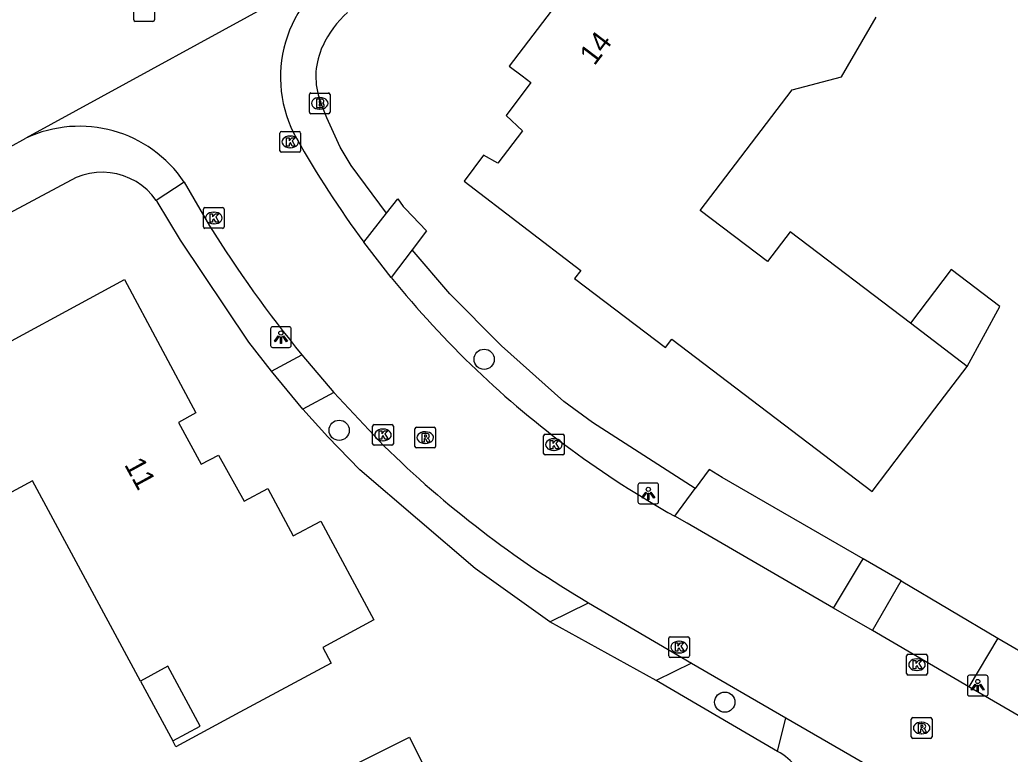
# Model space of a CAD drawing. Extents: x 157321 to 158827, y 386650 to 388532.
# Drawn here: x 158276.53 to 158324.31, y 387193.96 to 387229.39 of the extents above; entities that cross this region are included whole.
import ezdxf

# ---------------------------------------------------------------- set-up
doc = ezdxf.new("R2010")
doc.units = 0
for name, color, linetype in [('IMGEO_Berm_groen', 7, 'Continuous'), ('IMGEO_Boom', 7, 'Continuous'), ('IMGEO_Brandkraan', 7, 'Continuous'), ('IMGEO_Kolk', 7, 'Continuous'), ('IMGEO_Lichtpunt', 7, 'Continuous'), ('IMGEO_Pand', 7, 'Continuous'), ('IMGEO_Pand_nummerreeks', 7, 'Continuous'), ('IMGEO_Pand_overbouw', 7, 'Continuous'), ('IMGEO_Rijbaan_lokaal_gesloten', 7, 'Continuous'), ('IMGEO_Rijbaan_lokaal_open', 7, 'Continuous'), ('IMGEO_Rioolput', 7, 'Continuous'), ('IMGEO_Voetpad_open', 7, 'Continuous')]:
    doc.layers.add(name, color=color, linetype=linetype)

msp = doc.modelspace()

# ---------------------------------------------------------------- linework, layer by layer
at = {"layer": 'IMGEO_Berm_groen'}
for points in [[(158294.224, 387220.057), (158292.519, 387222.364), (158291.985, 387223.242), (158291.341, 387224.654), (158291.143, 387225.132), (158290.972, 387225.615)], [(158283.108, 387220.675), (158282.903, 387220.937), (158282.671, 387221.177), (158282.416, 387221.392), (158282.14, 387221.578), (158281.845, 387221.735), (158281.536, 387221.86), (158281.216, 387221.952), (158280.888, 387222.01), (158280.555, 387222.034), (158280.222, 387222.022), (158279.892, 387221.976), (158279.568, 387221.896), (158279.255, 387221.782), (158277.387, 387220.783), (158271.208, 387217.478)], [(158284.463, 387221.549), (158283.108, 387220.675)], [(158288.667, 387212.432), (158287.586, 387213.831), (158284.287, 387218.76), (158283.149, 387220.614), (158283.108, 387220.675)], [(158309.107, 387206.769), (158304.167, 387209.963), (158302.769, 387210.972), (158299.768, 387213.664), (158299.716, 387213.71), (158297.283, 387216.174), (158295.455, 387218.285)], [(158302.101, 387200.346), (158298.505, 387202.921), (158292.929, 387207.669), (158291.383, 387209.274), (158290.189, 387210.605)], [(158319.049, 387202.329), (158317.221, 387203.388)], [(158323.719, 387199.557), (158338.774, 387190.807)], [(158313.086, 387194.091), (158307.235, 387197.515)]]:
    msp.add_lwpolyline(points, dxfattribs=at)
for centre, radius, start, end in [((158295.556, 387226.123), 4.841, 131.5397, 155.7586), ((158294.225, 387226.648), 3.414, 154.6304, 197.6227)]:
    msp.add_arc(centre, radius, start, end, dxfattribs=at)
at = {"layer": 'IMGEO_Boom'}
for centre in [(158298.932, 387213.009), (158291.937, 387209.583), (158310.541, 387196.469)]:
    msp.add_circle(centre, 0.489, dxfattribs=at)
at = {"layer": 'IMGEO_Brandkraan'}
for p, q in [((158290.499, 387224.929), (158290.499, 387225.781)), ((158290.574, 387225.855), (158291.426, 387225.855)), ((158290.987, 387225.635), (158291.012, 387225.635)), ((158291.5, 387225.781), (158291.5, 387224.929)), ((158291.01, 387225.075), (158290.985, 387225.075)), ((158291.426, 387224.855), (158290.574, 387224.855))]:
    msp.add_line(p, q, dxfattribs=at)
for points in [[(158290.499, 387224.929), (158290.499, 387225.781)], [(158290.574, 387225.855), (158291.426, 387225.855)], [(158290.847, 387225.555), (158290.847, 387225.155), (158291.06, 387225.155)], [(158291.078, 387225.555), (158290.847, 387225.555)], [(158291.026, 387225.474), (158290.972, 387225.474), (158290.972, 387225.398)], [(158290.972, 387225.398), (158291.025, 387225.398)], [(158291.5, 387225.781), (158291.5, 387224.929)], [(158291.034, 387225.322), (158290.972, 387225.322), (158290.972, 387225.241)], [(158290.972, 387225.241), (158291.034, 387225.241)], [(158291.426, 387224.855), (158290.574, 387224.855)]]:
    msp.add_lwpolyline(points, dxfattribs=at)
for centre, radius, start, end in [((158290.576, 387225.779), 0.0765, 91.552, 178.448), ((158290.576, 387225.779), 0.0765, 91.552, 178.448), ((158291.027, 387225.436), 0.0379, 267.8285, 90.9355), ((158291.082, 387225.41), 0.145, 59.4692, 91.5367), ((158291.107, 387225.457), 0.0922, 285.5137, 58.1501), ((158291.424, 387225.779), 0.0765, 1.552, 88.448), ((158291.424, 387225.779), 0.0765, 1.552, 88.448), ((158290.576, 387224.931), 0.0765, 181.552, 268.448), ((158290.576, 387224.931), 0.0765, 181.552, 268.448), ((158291.035, 387225.281), 0.0404, 269.8759, 90.5077), ((158291.066, 387225.406), 0.251, 268.6676, 293.5347), ((158291.112, 387225.265), 0.105, 301.3115, 78.989), ((158291.424, 387224.931), 0.0765, 271.552, 358.448), ((158291.424, 387224.931), 0.0765, 271.552, 358.448)]:
    msp.add_arc(centre, radius, start, end, dxfattribs=at)
for centre, major_axis, ratio, start_param, end_param in [((158290.986, 387225.355), (-0.387, 0.002), 0.722429, 4.712389, 7.853982), ((158291.011, 387225.355), (-0.39, 0.002), 0.717154, 1.570796, 4.712389)]:
    msp.add_ellipse(centre, major_axis=major_axis, ratio=ratio, start_param=start_param, end_param=end_param, dxfattribs=at)
at = {"layer": 'IMGEO_Kolk'}
for p, q in [((158289.152, 387223.997), (158290.004, 387223.997)), ((158289.077, 387223.071), (158289.077, 387223.923)), ((158289.565, 387223.777), (158289.59, 387223.777)), ((158290.078, 387223.923), (158290.078, 387223.071)), ((158290.004, 387222.997), (158289.152, 387222.997)), ((158289.588, 387223.217), (158289.563, 387223.217)), ((158285.389, 387219.401), (158285.389, 387220.253)), ((158285.464, 387220.327), (158286.316, 387220.327)), ((158286.39, 387220.253), (158286.39, 387219.401)), ((158285.877, 387220.107), (158285.902, 387220.107)), ((158286.316, 387219.327), (158285.464, 387219.327)), ((158285.9, 387219.547), (158285.875, 387219.547)), ((158293.55, 387208.935), (158293.55, 387209.787)), ((158293.625, 387209.861), (158294.477, 387209.861)), ((158294.038, 387209.641), (158294.063, 387209.641)), ((158294.551, 387209.787), (158294.551, 387208.935)), ((158301.799, 387208.468), (158301.799, 387209.32)), ((158301.874, 387209.394), (158302.726, 387209.394)), ((158302.287, 387209.174), (158302.312, 387209.174)), ((158302.8, 387209.32), (158302.8, 387208.468)), ((158294.477, 387208.861), (158293.625, 387208.861)), ((158294.061, 387209.081), (158294.036, 387209.081)), ((158302.726, 387208.394), (158301.874, 387208.394)), ((158302.31, 387208.614), (158302.285, 387208.614)), ((158307.91, 387199.625), (158308.762, 387199.625)), ((158307.835, 387198.699), (158307.835, 387199.551)), ((158308.323, 387199.405), (158308.348, 387199.405)), ((158308.836, 387199.551), (158308.836, 387198.699)), ((158308.762, 387198.625), (158307.91, 387198.625)), ((158308.346, 387198.845), (158308.321, 387198.845)), ((158319.313, 387197.851), (158319.313, 387198.703)), ((158319.388, 387198.777), (158320.24, 387198.777)), ((158320.314, 387198.703), (158320.314, 387197.851)), ((158319.801, 387198.557), (158319.826, 387198.557)), ((158320.24, 387197.777), (158319.388, 387197.777)), ((158319.824, 387197.997), (158319.799, 387197.997))]:
    msp.add_line(p, q, dxfattribs=at)
for points in [[(158289.152, 387223.997), (158290.004, 387223.997)], [(158289.077, 387223.071), (158289.077, 387223.923)], [(158289.398, 387223.697), (158289.521, 387223.697), (158289.521, 387223.546), (158289.651, 387223.697), (158289.815, 387223.697), (158289.669, 387223.546), (158289.822, 387223.297), (158289.67, 387223.297), (158289.585, 387223.461), (158289.521, 387223.394), (158289.521, 387223.297), (158289.398, 387223.297), (158289.398, 387223.697)], [(158290.078, 387223.923), (158290.078, 387223.071)], [(158290.004, 387222.997), (158289.152, 387222.997)], [(158285.389, 387219.401), (158285.389, 387220.253)], [(158285.464, 387220.327), (158286.316, 387220.327)], [(158286.39, 387220.253), (158286.39, 387219.401)], [(158285.71, 387220.027), (158285.833, 387220.027), (158285.833, 387219.876), (158285.963, 387220.027), (158286.127, 387220.027), (158285.981, 387219.876), (158286.134, 387219.627), (158285.982, 387219.627), (158285.897, 387219.791), (158285.833, 387219.724), (158285.833, 387219.627), (158285.71, 387219.627), (158285.71, 387220.027)], [(158286.316, 387219.327), (158285.464, 387219.327)], [(158293.55, 387208.935), (158293.55, 387209.787)], [(158293.625, 387209.861), (158294.477, 387209.861)], [(158294.551, 387209.787), (158294.551, 387208.935)], [(158293.871, 387209.561), (158293.994, 387209.561), (158293.994, 387209.41), (158294.124, 387209.561), (158294.288, 387209.561), (158294.142, 387209.41), (158294.295, 387209.161), (158294.143, 387209.161), (158294.058, 387209.325), (158293.994, 387209.258), (158293.994, 387209.161), (158293.871, 387209.161), (158293.871, 387209.561)], [(158301.799, 387208.468), (158301.799, 387209.32)], [(158301.874, 387209.394), (158302.726, 387209.394)], [(158302.8, 387209.32), (158302.8, 387208.468)], [(158294.477, 387208.861), (158293.625, 387208.861)], [(158302.12, 387209.094), (158302.243, 387209.094), (158302.243, 387208.943), (158302.373, 387209.094), (158302.537, 387209.094), (158302.391, 387208.943), (158302.544, 387208.694), (158302.392, 387208.694), (158302.307, 387208.858), (158302.243, 387208.791), (158302.243, 387208.694), (158302.12, 387208.694), (158302.12, 387209.094)], [(158302.726, 387208.394), (158301.874, 387208.394)], [(158307.91, 387199.625), (158308.762, 387199.625)], [(158307.835, 387198.699), (158307.835, 387199.551)], [(158308.156, 387199.325), (158308.279, 387199.325), (158308.279, 387199.174), (158308.409, 387199.325), (158308.573, 387199.325), (158308.427, 387199.174), (158308.58, 387198.925), (158308.428, 387198.925), (158308.343, 387199.089), (158308.279, 387199.022), (158308.279, 387198.925), (158308.156, 387198.925), (158308.156, 387199.325)], [(158308.836, 387199.551), (158308.836, 387198.699)], [(158308.762, 387198.625), (158307.91, 387198.625)], [(158319.313, 387197.851), (158319.313, 387198.703)], [(158319.388, 387198.777), (158320.24, 387198.777)], [(158320.314, 387198.703), (158320.314, 387197.851)], [(158319.634, 387198.477), (158319.757, 387198.477), (158319.757, 387198.326), (158319.887, 387198.477), (158320.051, 387198.477), (158319.905, 387198.326), (158320.058, 387198.077), (158319.906, 387198.077), (158319.821, 387198.241), (158319.757, 387198.174), (158319.757, 387198.077), (158319.634, 387198.077), (158319.634, 387198.477)], [(158320.24, 387197.777), (158319.388, 387197.777)]]:
    msp.add_lwpolyline(points, dxfattribs=at)
for centre, start, end in [((158289.154, 387223.921), 91.552, 178.448), ((158289.154, 387223.921), 91.552, 178.448), ((158290.002, 387223.921), 1.552, 88.448), ((158290.002, 387223.921), 1.552, 88.448), ((158289.154, 387223.073), 181.552, 268.448), ((158289.154, 387223.073), 181.552, 268.448), ((158290.002, 387223.073), 271.552, 358.448), ((158290.002, 387223.073), 271.552, 358.448), ((158285.466, 387220.251), 91.552, 178.448), ((158285.466, 387220.251), 91.552, 178.448), ((158286.314, 387220.251), 1.552, 88.448), ((158286.314, 387220.251), 1.552, 88.448), ((158285.466, 387219.403), 181.552, 268.448), ((158285.466, 387219.403), 181.552, 268.448), ((158286.314, 387219.403), 271.552, 358.448), ((158286.314, 387219.403), 271.552, 358.448), ((158293.627, 387209.785), 91.552, 178.448), ((158293.627, 387209.785), 91.552, 178.448), ((158294.475, 387209.785), 1.552, 88.448), ((158294.475, 387209.785), 1.552, 88.448), ((158301.876, 387209.318), 91.552, 178.448), ((158301.876, 387209.318), 91.552, 178.448), ((158302.724, 387209.318), 1.552, 88.448), ((158302.724, 387209.318), 1.552, 88.448), ((158293.627, 387208.937), 181.552, 268.448), ((158293.627, 387208.937), 181.552, 268.448), ((158294.475, 387208.937), 271.552, 358.448), ((158294.475, 387208.937), 271.552, 358.448), ((158301.876, 387208.47), 181.552, 268.448), ((158301.876, 387208.47), 181.552, 268.448), ((158302.724, 387208.47), 271.552, 358.448), ((158302.724, 387208.47), 271.552, 358.448), ((158307.912, 387199.549), 91.552, 178.448), ((158307.912, 387199.549), 91.552, 178.448), ((158308.76, 387199.549), 1.552, 88.448), ((158308.76, 387199.549), 1.552, 88.448), ((158307.912, 387198.701), 181.552, 268.448), ((158307.912, 387198.701), 181.552, 268.448), ((158308.76, 387198.701), 271.552, 358.448), ((158308.76, 387198.701), 271.552, 358.448), ((158319.39, 387198.701), 91.552, 178.448), ((158319.39, 387198.701), 91.552, 178.448), ((158320.238, 387198.701), 1.552, 88.448), ((158320.238, 387198.701), 1.552, 88.448), ((158319.39, 387197.853), 181.552, 268.448), ((158319.39, 387197.853), 181.552, 268.448), ((158320.238, 387197.853), 271.552, 358.448), ((158320.238, 387197.853), 271.552, 358.448)]:
    msp.add_arc(centre, 0.0765, start, end, dxfattribs=at)
for centre, major_axis, ratio, start_param, end_param in [((158289.564, 387223.497), (-0.387, 0.002), 0.722429, 4.712389, 7.853982), ((158289.589, 387223.497), (-0.39, 0.002), 0.717154, 1.570796, 4.712389), ((158285.876, 387219.827), (-0.387, 0.002), 0.722429, 4.712389, 7.853982), ((158285.901, 387219.827), (-0.39, 0.002), 0.717154, 1.570796, 4.712389), ((158294.037, 387209.361), (-0.387, 0.002), 0.722429, 4.712389, 7.853982), ((158294.062, 387209.361), (-0.39, 0.002), 0.717154, 1.570796, 4.712389), ((158302.286, 387208.894), (-0.387, 0.002), 0.722429, 4.712389, 7.853982), ((158302.311, 387208.894), (-0.39, 0.002), 0.717154, 1.570796, 4.712389), ((158308.322, 387199.125), (-0.387, 0.002), 0.722429, 4.712389, 7.853982), ((158308.347, 387199.125), (-0.39, 0.002), 0.717154, 1.570796, 4.712389), ((158319.8, 387198.277), (-0.387, 0.002), 0.722429, 4.712389, 7.853982), ((158319.825, 387198.277), (-0.39, 0.002), 0.717154, 1.570796, 4.712389)]:
    msp.add_ellipse(centre, major_axis=major_axis, ratio=ratio, start_param=start_param, end_param=end_param, dxfattribs=at)
at = {"layer": 'IMGEO_Lichtpunt'}
for p, q in [((158288.627, 387214.481), (158288.627, 387213.674)), ((158288.627, 387214.481), (158288.627, 387213.674)), ((158289.529, 387214.576), (158288.721, 387214.576)), ((158289.529, 387214.576), (158288.721, 387214.576)), ((158289.623, 387213.674), (158289.623, 387214.481)), ((158289.623, 387213.674), (158289.623, 387214.481)), ((158288.721, 387213.58), (158289.529, 387213.58)), ((158288.721, 387213.58), (158289.529, 387213.58)), ((158306.352, 387206.939), (158306.352, 387206.132)), ((158306.352, 387206.939), (158306.352, 387206.132)), ((158307.254, 387207.034), (158306.446, 387207.034)), ((158307.254, 387207.034), (158306.446, 387207.034)), ((158307.348, 387206.132), (158307.348, 387206.939)), ((158307.348, 387206.132), (158307.348, 387206.939)), ((158306.446, 387206.038), (158307.254, 387206.038)), ((158306.446, 387206.038), (158307.254, 387206.038)), ((158322.248, 387197.669), (158322.248, 387196.862)), ((158322.248, 387197.669), (158322.248, 387196.862)), ((158323.15, 387197.764), (158322.342, 387197.764)), ((158323.15, 387197.764), (158322.342, 387197.764)), ((158323.244, 387196.862), (158323.244, 387197.669)), ((158323.244, 387196.862), (158323.244, 387197.669)), ((158322.342, 387196.768), (158323.15, 387196.768)), ((158322.342, 387196.768), (158323.15, 387196.768))]:
    msp.add_line(p, q, dxfattribs=at)
for points in [[(158289.001, 387214.145), (158289.04, 387214.117), (158288.852, 387213.855), (158288.814, 387213.882), (158289.001, 387214.145)], [(158289.103, 387214.097), (158289.15, 387214.097), (158289.15, 387213.775), (158289.103, 387213.775), (158289.103, 387214.097)], [(158289.213, 387214.117), (158289.251, 387214.144), (158289.438, 387213.882), (158289.399, 387213.854), (158289.213, 387214.117)], [(158306.726, 387206.603), (158306.765, 387206.575), (158306.577, 387206.313), (158306.539, 387206.34), (158306.726, 387206.603)], [(158306.828, 387206.555), (158306.875, 387206.555), (158306.875, 387206.233), (158306.828, 387206.233), (158306.828, 387206.555)], [(158306.938, 387206.575), (158306.976, 387206.602), (158307.163, 387206.34), (158307.124, 387206.312), (158306.938, 387206.575)], [(158322.622, 387197.333), (158322.661, 387197.305), (158322.473, 387197.043), (158322.435, 387197.07), (158322.622, 387197.333)], [(158322.724, 387197.285), (158322.771, 387197.285), (158322.771, 387196.963), (158322.724, 387196.963), (158322.724, 387197.285)], [(158322.834, 387197.305), (158322.872, 387197.332), (158323.059, 387197.07), (158323.02, 387197.042), (158322.834, 387197.305)]]:
    msp.add_lwpolyline(points, dxfattribs=at)
for centre in [(158289.126, 387214.279), (158306.851, 387206.737), (158322.747, 387197.467)]:
    msp.add_circle(centre, 0.0994, dxfattribs=at)
for centre, start, end in [((158288.721, 387214.481), 90, 180), ((158288.721, 387214.481), 90, 180), ((158289.529, 387214.481), 0, 90), ((158289.529, 387214.481), 0, 90), ((158288.721, 387213.674), 180, 270), ((158288.721, 387213.674), 180, 270), ((158289.529, 387213.674), 270, 0), ((158289.529, 387213.674), 270, 360), ((158306.446, 387206.939), 90, 180), ((158306.446, 387206.939), 90, 180), ((158307.254, 387206.939), 0, 90), ((158307.254, 387206.939), 0, 90), ((158306.446, 387206.132), 180, 270), ((158306.446, 387206.132), 180, 270), ((158307.254, 387206.132), 270, 0), ((158307.254, 387206.132), 270, 360), ((158322.342, 387197.669), 90, 180), ((158322.342, 387197.669), 90, 180), ((158323.15, 387197.669), 0, 90), ((158323.15, 387197.669), 0, 90), ((158322.342, 387196.862), 180, 270), ((158322.342, 387196.862), 180, 270), ((158323.15, 387196.862), 270, 0), ((158323.15, 387196.862), 270, 360)]:
    msp.add_arc(centre, 0.0946, start, end, dxfattribs=at)
at = {"layer": 'IMGEO_Pand'}
for points in [[(158304.027, 387232.258), (158300.143, 387227.157), (158300.769, 387226.681), (158301.183, 387226.366), (158299.99, 387224.776), (158300.778, 387224.036), (158299.596, 387222.467), (158298.904, 387222.859), (158297.969, 387221.595), (158303.6, 387217.293), (158303.288, 387216.899), (158307.677, 387213.574), (158307.979, 387213.979), (158317.649, 387206.633), (158320.674, 387210.615), (158322.234, 387212.669)], [(158319.494, 387214.75), (158313.69, 387219.159), (158312.601, 387217.726), (158309.355, 387220.192), (158313.784, 387226.008), (158316.179, 387226.633), (158317.848, 387229.521)], [(158322.234, 387212.669), (158323.804, 387215.553), (158321.457, 387217.335), (158319.494, 387214.75)], [(158273.855, 387212.682), (158281.576, 387216.855), (158285.019, 387210.428), (158284.179, 387209.962), (158285.278, 387207.944), (158286.113, 387208.382), (158287.346, 387206.157), (158288.49, 387206.774), (158289.725, 387204.485), (158291.046, 387205.197), (158293.61, 387200.442), (158291.142, 387199.112), (158291.551, 387198.354), (158287.15, 387195.982), (158284.059, 387194.315), (158283.907, 387194.597)], [(158322.234, 387212.669), (158319.494, 387214.75)], [(158283.907, 387194.597), (158285.227, 387195.309), (158283.669, 387198.2), (158282.348, 387197.488), (158277.142, 387207.147), (158271.942, 387204.344)], [(158279.534, 387186.873), (158290.863, 387192.544), (158295.334, 387194.782), (158297.862, 387189.723), (158298.483, 387190.021), (158304.113, 387178.761), (158299.643, 387176.513), (158300.944, 387173.926), (158296.477, 387171.68), (158295.859, 387171.369), (158294.322, 387174.367), (158295.839, 387175.175), (158291.773, 387183.298), (158283.417, 387179.115), (158279.534, 387186.873)]]:
    msp.add_lwpolyline(points, dxfattribs=at)
at = {"layer": 'IMGEO_Pand_overbouw'}
msp.add_lwpolyline([(158283.907, 387194.597), (158285.227, 387195.309), (158283.669, 387198.2), (158282.348, 387197.488)], close=True, dxfattribs=at)
at = {"layer": 'IMGEO_Rijbaan_lokaal_gesloten'}
for points in [[(158292.29, 387231.943), (158291.11, 387231.501), (158276.823, 387223.671)], [(158269.87, 387219.943), (158276.06, 387223.262), (158276.823, 387223.671)], [(158284.463, 387221.549), (158285.688, 387219.454)], [(158294.448, 387216.955), (158293.128, 387218.658)], [(158290.133, 387213.226), (158291.687, 387211.401)], [(158291.687, 387211.401), (158294.097, 387208.841)], [(158315.791, 387200.999), (158308.725, 387205.097), (158308.124, 387205.443)], [(158303.972, 387201.262), (158308.937, 387198.352)], [(158317.674, 387199.931), (158315.791, 387200.999)], [(158322.315, 387197.205), (158317.674, 387199.931)], [(158308.937, 387198.352), (158313.493, 387195.716)], [(158337.433, 387188.422), (158322.315, 387197.205)], [(158313.493, 387195.716), (158326.862, 387187.971)]]:
    msp.add_lwpolyline(points, dxfattribs=at)
for centre, radius, start, end in [((158295.144, 387226.623), 6.037, 118.2139, 209.2944), ((158279.411, 387218.174), 6.076, 33.7461, 115.2087), ((158331.874, 387247.338), 48.206, 209.4069, 216.5097), ((158335.727, 387250.467), 58.87, 211.78984, 219.242), ((158331.888, 387247.363), 48.233, 219.0825, 226.2968), ((158331.03, 387246.511), 47.024, 226.3354, 240.8489), ((158329.427, 387244.652), 50.305, 225.3868, 239.6012)]:
    msp.add_arc(centre, radius, start, end, dxfattribs=at)
at = {"layer": 'IMGEO_Rijbaan_lokaal_open'}
msp.add_lwpolyline([(158313.086, 387194.091), (158313.493, 387195.716)], dxfattribs=at)
msp.add_arc((158311.777, 387191.599), 2.814, 325.1929, 62.2867, dxfattribs=at)
at = {"layer": 'IMGEO_Rioolput'}
for p, q in [((158282.025, 387229.386), (158282.025, 387230.238)), ((158283.026, 387230.238), (158283.026, 387229.386)), ((158282.952, 387229.312), (158282.1, 387229.312)), ((158295.591, 387208.806), (158295.591, 387209.658)), ((158295.666, 387209.732), (158296.518, 387209.732)), ((158296.592, 387209.658), (158296.592, 387208.806)), ((158296.079, 387209.512), (158296.104, 387209.512)), ((158296.518, 387208.732), (158295.666, 387208.732)), ((158296.102, 387208.952), (158296.077, 387208.952)), ((158319.539, 387194.796), (158319.539, 387195.648)), ((158319.614, 387195.722), (158320.466, 387195.722)), ((158320.027, 387195.502), (158320.052, 387195.502)), ((158320.54, 387195.648), (158320.54, 387194.796)), ((158320.05, 387194.942), (158320.025, 387194.942)), ((158320.466, 387194.722), (158319.614, 387194.722))]:
    msp.add_line(p, q, dxfattribs=at)
for points in [[(158282.025, 387229.386), (158282.025, 387230.238)], [(158283.026, 387230.238), (158283.026, 387229.386)], [(158282.952, 387229.312), (158282.1, 387229.312)], [(158295.591, 387208.806), (158295.591, 387209.658)], [(158295.666, 387209.732), (158296.518, 387209.732)], [(158296.592, 387209.658), (158296.592, 387208.806)], [(158296.18, 387209.43), (158295.928, 387209.432), (158295.928, 387209.032)], [(158295.928, 387209.032), (158296.052, 387209.032), (158296.052, 387209.194), (158296.063, 387209.194)], [(158296.106, 387209.351), (158296.052, 387209.351), (158296.052, 387209.27)], [(158296.052, 387209.27), (158296.104, 387209.27)], [(158296.11, 387209.165), (158296.181, 387209.032), (158296.321, 387209.032), (158296.256, 387209.158)], [(158296.518, 387208.732), (158295.666, 387208.732)], [(158319.539, 387194.796), (158319.539, 387195.648)], [(158319.614, 387195.722), (158320.466, 387195.722)], [(158320.128, 387195.42), (158319.876, 387195.422), (158319.876, 387195.022)], [(158320.054, 387195.341), (158320, 387195.341), (158320, 387195.26)], [(158320.54, 387195.648), (158320.54, 387194.796)], [(158319.876, 387195.022), (158320, 387195.022), (158320, 387195.184), (158320.011, 387195.184)], [(158320, 387195.26), (158320.052, 387195.26)], [(158320.058, 387195.155), (158320.129, 387195.022), (158320.269, 387195.022), (158320.204, 387195.148)], [(158320.466, 387194.722), (158319.614, 387194.722)]]:
    msp.add_lwpolyline(points, dxfattribs=at)
for centre, radius, start, end in [((158282.102, 387229.388), 0.0765, 181.552, 268.448), ((158282.102, 387229.388), 0.0765, 181.552, 268.448), ((158282.95, 387229.388), 0.0765, 271.552, 358.448), ((158282.95, 387229.388), 0.0765, 271.552, 358.448), ((158295.668, 387209.656), 0.0765, 91.552, 178.448), ((158295.668, 387209.656), 0.0765, 91.552, 178.448), ((158296.516, 387209.656), 0.0765, 1.552, 88.448), ((158296.516, 387209.656), 0.0765, 1.552, 88.448), ((158296.062, 387209.141), 0.0533, 26.0293, 88.6989), ((158296.088, 387209.459), 0.19, 274.7715, 282.9687), ((158296.112, 387209.255), 0.0964, 77.0061, 93.1865), ((158296.126, 387209.312), 0.0378, 276.6634, 79.6772), ((158296.179, 387209.32), 0.109, 350.3612, 89.416), ((158296.177, 387209.32), 0.112, 277.5842, 350.9817), ((158296.161, 387209.105), 0.108, 29.5134, 73.7905), ((158295.668, 387208.808), 0.0765, 181.552, 268.448), ((158295.668, 387208.808), 0.0765, 181.552, 268.448), ((158296.516, 387208.808), 0.0765, 271.552, 358.448), ((158296.516, 387208.808), 0.0765, 271.552, 358.448), ((158319.616, 387195.646), 0.0765, 91.552, 178.448), ((158319.616, 387195.646), 0.0765, 91.552, 178.448), ((158320.06, 387195.245), 0.0964, 77.0061, 93.1865), ((158320.074, 387195.302), 0.0378, 276.6634, 79.6772), ((158320.127, 387195.31), 0.109, 350.3612, 89.416), ((158320.125, 387195.31), 0.112, 277.5842, 350.9817), ((158320.464, 387195.646), 0.0765, 1.552, 88.448), ((158320.464, 387195.646), 0.0765, 1.552, 88.448), ((158320.01, 387195.131), 0.0533, 26.0293, 88.6989), ((158320.036, 387195.449), 0.19, 274.7715, 282.9687), ((158320.109, 387195.095), 0.108, 29.5134, 73.7905), ((158319.616, 387194.798), 0.0765, 181.552, 268.448), ((158319.616, 387194.798), 0.0765, 181.552, 268.448), ((158320.464, 387194.798), 0.0765, 271.552, 358.448), ((158320.464, 387194.798), 0.0765, 271.552, 358.448)]:
    msp.add_arc(centre, radius, start, end, dxfattribs=at)
for centre, major_axis, ratio, start_param, end_param in [((158296.078, 387209.232), (-0.387, 0.002), 0.722429, 4.712389, 7.853982), ((158296.103, 387209.232), (-0.39, 0.002), 0.717154, 1.570796, 4.712389), ((158320.026, 387195.222), (-0.387, 0.002), 0.722429, 4.712389, 7.853982), ((158320.051, 387195.222), (-0.39, 0.002), 0.717154, 1.570796, 4.712389)]:
    msp.add_ellipse(centre, major_axis=major_axis, ratio=ratio, start_param=start_param, end_param=end_param, dxfattribs=at)
at = {"layer": 'IMGEO_Voetpad_open'}
for points in [[(158294.224, 387220.057), (158294.768, 387220.755), (158295.031, 387220.372), (158295.12, 387220.278), (158296.153, 387219.207), (158295.455, 387218.285)], [(158293.128, 387218.658), (158294.224, 387220.057)], [(158295.455, 387218.285), (158294.448, 387216.955)], [(158288.667, 387212.432), (158290.133, 387213.226)], [(158290.189, 387210.605), (158288.667, 387212.432)], [(158291.687, 387211.401), (158290.189, 387210.605)], [(158317.221, 387203.388), (158310.414, 387207.304), (158309.791, 387207.692), (158309.107, 387206.769)], [(158308.124, 387205.443), (158309.107, 387206.769)], [(158315.791, 387200.999), (158317.096, 387203.179), (158317.221, 387203.388)], [(158317.674, 387199.931), (158319.049, 387202.329)], [(158319.049, 387202.329), (158323.719, 387199.557)], [(158302.101, 387200.346), (158303.972, 387201.262)], [(158307.235, 387197.515), (158302.101, 387200.346)], [(158323.719, 387199.557), (158322.315, 387197.205)], [(158308.937, 387198.352), (158307.235, 387197.515)]]:
    msp.add_lwpolyline(points, dxfattribs=at)

# ---------------------------------------------------------------- texts
at = {"layer": 'IMGEO_Pand_nummerreeks'}
for s, rotation, p in [('14', 52.7121, (158304.249, 387227.136)), ('11', 298.5732, (158281.55, 387207.93))]:
    msp.add_text(s, height=1, rotation=rotation, dxfattribs=at).set_placement(p)

doc.saveas('drawing.dxf')
